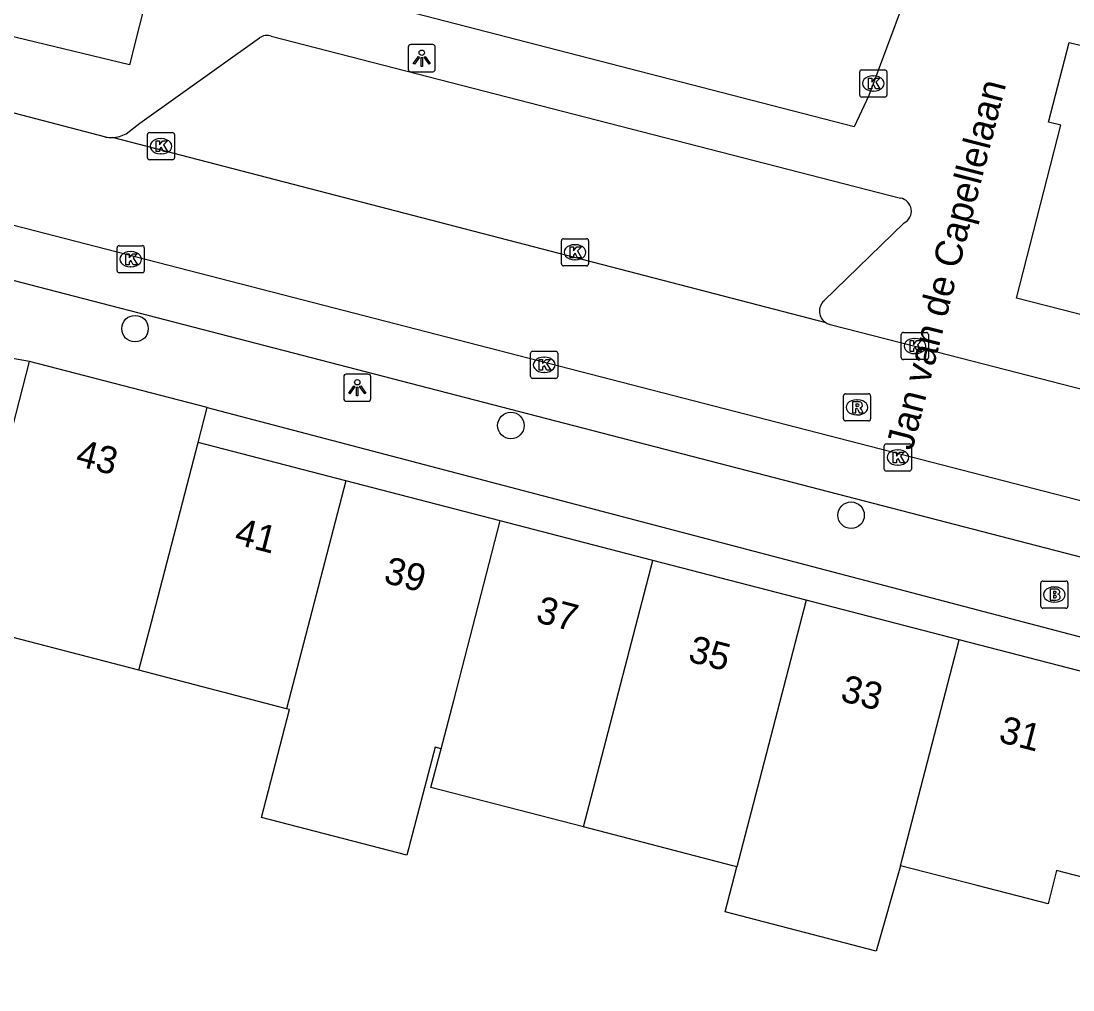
# Model space of a CAD drawing. Extents: x 163686 to 164493, y 382719 to 383870.
# Drawn here: x 164082.89 to 164121.66, y 383199.57 to 383235.29 of the extents above; entities that cross this region are included whole.
import ezdxf

# ---------------------------------------------------------------- set-up
doc = ezdxf.new("R2010")
doc.units = 0
for name, color, linetype in [('IMGEO_Boom', 7, 'Continuous'), ('IMGEO_Brandkraan', 7, 'Continuous'), ('IMGEO_Kolk', 7, 'Continuous'), ('IMGEO_Lichtpunt', 7, 'Continuous'), ('IMGEO_Openbare_ruimte_label', 7, 'Continuous'), ('IMGEO_Pand', 7, 'Continuous'), ('IMGEO_Pand_nummerreeks', 7, 'Continuous'), ('IMGEO_Rijbaan_lokaal_open', 7, 'Continuous'), ('IMGEO_Rioolput', 7, 'Continuous'), ('IMGEO_Voetpad_open', 7, 'Continuous')]:
    doc.layers.add(name, color=color, linetype=linetype)

msp = doc.modelspace()

# ---------------------------------------------------------------- linework, layer by layer
at = {"layer": 'IMGEO_Boom'}
for centre in [(164087.088, 383223.949), (164100.944, 383220.378), (164113.481, 383217.071)]:
    msp.add_circle(centre, 0.489, dxfattribs=at)
at = {"layer": 'IMGEO_Brandkraan'}
for p, q in [((164120.474, 383213.72), (164120.474, 383214.572)), ((164120.549, 383214.646), (164121.401, 383214.646)), ((164120.962, 383214.426), (164120.987, 383214.426)), ((164121.475, 383214.572), (164121.475, 383213.72)), ((164121.401, 383213.646), (164120.549, 383213.646)), ((164120.985, 383213.866), (164120.96, 383213.866))]:
    msp.add_line(p, q, dxfattribs=at)
for points in [[(164120.474, 383213.72), (164120.474, 383214.572)], [(164120.549, 383214.646), (164121.401, 383214.646)], [(164120.822, 383214.346), (164120.822, 383213.946), (164121.035, 383213.946)], [(164121.053, 383214.346), (164120.822, 383214.346)], [(164121.475, 383214.572), (164121.475, 383213.72)], [(164121.001, 383214.265), (164120.947, 383214.265), (164120.947, 383214.189)], [(164120.947, 383214.189), (164121, 383214.189)], [(164121.009, 383214.113), (164120.947, 383214.113), (164120.947, 383214.032)], [(164120.947, 383214.032), (164121.009, 383214.032)], [(164121.401, 383213.646), (164120.549, 383213.646)]]:
    msp.add_lwpolyline(points, dxfattribs=at)
for centre, radius, start, end in [((164120.551, 383214.57), 0.0765, 91.552, 178.448), ((164120.551, 383214.57), 0.0765, 91.552, 178.448), ((164121.057, 383214.201), 0.145, 59.4692, 91.5367), ((164121.082, 383214.248), 0.0922, 285.5137, 58.1501), ((164121.399, 383214.57), 0.0765, 1.552, 88.448), ((164121.399, 383214.57), 0.0765, 1.552, 88.448), ((164121.002, 383214.227), 0.0379, 267.8285, 90.9355), ((164121.01, 383214.072), 0.0404, 269.8759, 90.5077), ((164121.041, 383214.197), 0.251, 268.6676, 293.5347), ((164121.087, 383214.056), 0.105, 301.3115, 78.989), ((164120.551, 383213.722), 0.0765, 181.552, 268.448), ((164120.551, 383213.722), 0.0765, 181.552, 268.448), ((164121.399, 383213.722), 0.0765, 271.552, 358.448), ((164121.399, 383213.722), 0.0765, 271.552, 358.448)]:
    msp.add_arc(centre, radius, start, end, dxfattribs=at)
for centre, major_axis, ratio, start_param, end_param in [((164120.961, 383214.146), (-0.387, 0.002), 0.722429, 4.712389, 7.853982), ((164120.986, 383214.146), (-0.39, 0.002), 0.717154, 1.570796, 4.712389)]:
    msp.add_ellipse(centre, major_axis=major_axis, ratio=ratio, start_param=start_param, end_param=end_param, dxfattribs=at)
at = {"layer": 'IMGEO_Kolk'}
for p, q in [((164113.799, 383232.562), (164113.799, 383233.414)), ((164113.874, 383233.488), (164114.726, 383233.488)), ((164114.8, 383233.414), (164114.8, 383232.562)), ((164114.287, 383233.268), (164114.312, 383233.268)), ((164114.31, 383232.708), (164114.285, 383232.708)), ((164114.726, 383232.488), (164113.874, 383232.488)), ((164087.545, 383230.248), (164087.545, 383231.1)), ((164087.62, 383231.174), (164088.472, 383231.174)), ((164088.033, 383230.954), (164088.058, 383230.954)), ((164088.546, 383231.1), (164088.546, 383230.248)), ((164088.056, 383230.394), (164088.031, 383230.394)), ((164088.472, 383230.174), (164087.62, 383230.174)), ((164102.805, 383226.339), (164102.805, 383227.191)), ((164102.88, 383227.265), (164103.732, 383227.265)), ((164103.806, 383227.191), (164103.806, 383226.339)), ((164086.429, 383226.082), (164086.429, 383226.934)), ((164086.504, 383227.008), (164087.356, 383227.008)), ((164086.917, 383226.788), (164086.942, 383226.788)), ((164087.43, 383226.934), (164087.43, 383226.082)), ((164103.293, 383227.045), (164103.318, 383227.045)), ((164103.316, 383226.485), (164103.291, 383226.485)), ((164087.356, 383226.008), (164086.504, 383226.008)), ((164086.94, 383226.228), (164086.915, 383226.228)), ((164103.732, 383226.265), (164102.88, 383226.265)), ((164115.333, 383222.882), (164115.333, 383223.734)), ((164115.408, 383223.808), (164116.26, 383223.808)), ((164115.821, 383223.588), (164115.846, 383223.588)), ((164116.334, 383223.734), (164116.334, 383222.882)), ((164101.669, 383222.189), (164101.669, 383223.041)), ((164101.744, 383223.115), (164102.596, 383223.115)), ((164102.157, 383222.895), (164102.182, 383222.895)), ((164102.67, 383223.041), (164102.67, 383222.189)), ((164115.844, 383223.028), (164115.819, 383223.028)), ((164116.26, 383222.808), (164115.408, 383222.808)), ((164102.596, 383222.115), (164101.744, 383222.115)), ((164102.18, 383222.335), (164102.155, 383222.335)), ((164114.706, 383218.775), (164114.706, 383219.627)), ((164114.781, 383219.701), (164115.633, 383219.701)), ((164115.194, 383219.481), (164115.219, 383219.481)), ((164115.707, 383219.627), (164115.707, 383218.775)), ((164115.633, 383218.701), (164114.781, 383218.701)), ((164115.217, 383218.921), (164115.192, 383218.921))]:
    msp.add_line(p, q, dxfattribs=at)
for points in [[(164113.799, 383232.562), (164113.799, 383233.414)], [(164113.874, 383233.488), (164114.726, 383233.488)], [(164114.8, 383233.414), (164114.8, 383232.562)], [(164114.12, 383233.188), (164114.243, 383233.188), (164114.243, 383233.037), (164114.373, 383233.188), (164114.537, 383233.188), (164114.391, 383233.037), (164114.544, 383232.788), (164114.392, 383232.788), (164114.307, 383232.952), (164114.243, 383232.885), (164114.243, 383232.788), (164114.12, 383232.788), (164114.12, 383233.188)], [(164114.726, 383232.488), (164113.874, 383232.488)], [(164087.545, 383230.248), (164087.545, 383231.1)], [(164087.62, 383231.174), (164088.472, 383231.174)], [(164088.546, 383231.1), (164088.546, 383230.248)], [(164087.866, 383230.874), (164087.989, 383230.874), (164087.989, 383230.723), (164088.119, 383230.874), (164088.283, 383230.874), (164088.137, 383230.723), (164088.29, 383230.474), (164088.138, 383230.474), (164088.053, 383230.638), (164087.989, 383230.571), (164087.989, 383230.474), (164087.866, 383230.474), (164087.866, 383230.874)], [(164088.472, 383230.174), (164087.62, 383230.174)], [(164102.805, 383226.339), (164102.805, 383227.191)], [(164102.88, 383227.265), (164103.732, 383227.265)], [(164103.806, 383227.191), (164103.806, 383226.339)], [(164086.429, 383226.082), (164086.429, 383226.934)], [(164086.504, 383227.008), (164087.356, 383227.008)], [(164086.75, 383226.708), (164086.873, 383226.708), (164086.873, 383226.557), (164087.003, 383226.708), (164087.167, 383226.708), (164087.021, 383226.557), (164087.174, 383226.308), (164087.022, 383226.308), (164086.937, 383226.472), (164086.873, 383226.405), (164086.873, 383226.308), (164086.75, 383226.308), (164086.75, 383226.708)], [(164087.43, 383226.934), (164087.43, 383226.082)], [(164103.126, 383226.965), (164103.249, 383226.965), (164103.249, 383226.814), (164103.379, 383226.965), (164103.543, 383226.965), (164103.397, 383226.814), (164103.55, 383226.565), (164103.398, 383226.565), (164103.313, 383226.729), (164103.249, 383226.662), (164103.249, 383226.565), (164103.126, 383226.565), (164103.126, 383226.965)], [(164087.356, 383226.008), (164086.504, 383226.008)], [(164103.732, 383226.265), (164102.88, 383226.265)], [(164115.333, 383222.882), (164115.333, 383223.734)], [(164115.408, 383223.808), (164116.26, 383223.808)], [(164116.334, 383223.734), (164116.334, 383222.882)], [(164115.654, 383223.508), (164115.777, 383223.508), (164115.777, 383223.357), (164115.907, 383223.508), (164116.071, 383223.508), (164115.925, 383223.357), (164116.078, 383223.108), (164115.926, 383223.108), (164115.841, 383223.272), (164115.777, 383223.205), (164115.777, 383223.108), (164115.654, 383223.108), (164115.654, 383223.508)], [(164101.669, 383222.189), (164101.669, 383223.041)], [(164101.744, 383223.115), (164102.596, 383223.115)], [(164101.99, 383222.815), (164102.113, 383222.815), (164102.113, 383222.664), (164102.243, 383222.815), (164102.407, 383222.815), (164102.261, 383222.664), (164102.414, 383222.415), (164102.262, 383222.415), (164102.177, 383222.579), (164102.113, 383222.512), (164102.113, 383222.415), (164101.99, 383222.415), (164101.99, 383222.815)], [(164102.67, 383223.041), (164102.67, 383222.189)], [(164116.26, 383222.808), (164115.408, 383222.808)], [(164102.596, 383222.115), (164101.744, 383222.115)], [(164114.706, 383218.775), (164114.706, 383219.627)], [(164114.781, 383219.701), (164115.633, 383219.701)], [(164115.027, 383219.401), (164115.15, 383219.401), (164115.15, 383219.25), (164115.28, 383219.401), (164115.444, 383219.401), (164115.298, 383219.25), (164115.451, 383219.001), (164115.299, 383219.001), (164115.214, 383219.165), (164115.15, 383219.098), (164115.15, 383219.001), (164115.027, 383219.001), (164115.027, 383219.401)], [(164115.707, 383219.627), (164115.707, 383218.775)], [(164115.633, 383218.701), (164114.781, 383218.701)]]:
    msp.add_lwpolyline(points, dxfattribs=at)
for centre, start, end in [((164113.876, 383233.412), 91.552, 178.448), ((164113.876, 383233.412), 91.552, 178.448), ((164114.724, 383233.412), 1.552, 88.448), ((164114.724, 383233.412), 1.552, 88.448), ((164113.876, 383232.564), 181.552, 268.448), ((164113.876, 383232.564), 181.552, 268.448), ((164114.724, 383232.564), 271.552, 358.448), ((164114.724, 383232.564), 271.552, 358.448), ((164087.622, 383231.098), 91.552, 178.448), ((164087.622, 383231.098), 91.552, 178.448), ((164088.47, 383231.098), 1.552, 88.448), ((164088.47, 383231.098), 1.552, 88.448), ((164087.622, 383230.25), 181.552, 268.448), ((164087.622, 383230.25), 181.552, 268.448), ((164088.47, 383230.25), 271.552, 358.448), ((164088.47, 383230.25), 271.552, 358.448), ((164102.882, 383227.189), 91.552, 178.448), ((164102.882, 383227.189), 91.552, 178.448), ((164103.73, 383227.189), 1.552, 88.448), ((164103.73, 383227.189), 1.552, 88.448), ((164086.506, 383226.932), 91.552, 178.448), ((164086.506, 383226.932), 91.552, 178.448), ((164087.354, 383226.932), 1.552, 88.448), ((164087.354, 383226.932), 1.552, 88.448), ((164102.882, 383226.341), 181.552, 268.448), ((164102.882, 383226.341), 181.552, 268.448), ((164103.73, 383226.341), 271.552, 358.448), ((164103.73, 383226.341), 271.552, 358.448), ((164086.506, 383226.084), 181.552, 268.448), ((164086.506, 383226.084), 181.552, 268.448), ((164087.354, 383226.084), 271.552, 358.448), ((164087.354, 383226.084), 271.552, 358.448), ((164115.41, 383223.732), 91.552, 178.448), ((164115.41, 383223.732), 91.552, 178.448), ((164116.258, 383223.732), 1.552, 88.448), ((164116.258, 383223.732), 1.552, 88.448), ((164101.746, 383223.039), 91.552, 178.448), ((164101.746, 383223.039), 91.552, 178.448), ((164102.594, 383223.039), 1.552, 88.448), ((164102.594, 383223.039), 1.552, 88.448), ((164115.41, 383222.884), 181.552, 268.448), ((164115.41, 383222.884), 181.552, 268.448), ((164116.258, 383222.884), 271.552, 358.448), ((164116.258, 383222.884), 271.552, 358.448), ((164101.746, 383222.191), 181.552, 268.448), ((164101.746, 383222.191), 181.552, 268.448), ((164102.594, 383222.191), 271.552, 358.448), ((164102.594, 383222.191), 271.552, 358.448), ((164114.783, 383219.625), 91.552, 178.448), ((164114.783, 383219.625), 91.552, 178.448), ((164115.631, 383219.625), 1.552, 88.448), ((164115.631, 383219.625), 1.552, 88.448), ((164114.783, 383218.777), 181.552, 268.448), ((164114.783, 383218.777), 181.552, 268.448), ((164115.631, 383218.777), 271.552, 358.448), ((164115.631, 383218.777), 271.552, 358.448)]:
    msp.add_arc(centre, 0.0765, start, end, dxfattribs=at)
for centre, major_axis, ratio, start_param, end_param in [((164114.286, 383232.988), (-0.387, 0.002), 0.722429, 4.712389, 7.853982), ((164114.311, 383232.988), (-0.39, 0.002), 0.717154, 1.570796, 4.712389), ((164088.032, 383230.674), (-0.387, 0.002), 0.722429, 4.712389, 7.853982), ((164088.057, 383230.674), (-0.39, 0.002), 0.717154, 1.570796, 4.712389), ((164086.916, 383226.508), (-0.387, 0.002), 0.722429, 4.712389, 7.853982), ((164086.941, 383226.508), (-0.39, 0.002), 0.717154, 1.570796, 4.712389), ((164103.292, 383226.765), (-0.387, 0.002), 0.722429, 4.712389, 7.853982), ((164103.317, 383226.765), (-0.39, 0.002), 0.717154, 1.570796, 4.712389), ((164115.82, 383223.308), (-0.387, 0.002), 0.722429, 4.712389, 7.853982), ((164115.845, 383223.308), (-0.39, 0.002), 0.717154, 1.570796, 4.712389), ((164102.156, 383222.615), (-0.387, 0.002), 0.722429, 4.712389, 7.853982), ((164102.181, 383222.615), (-0.39, 0.002), 0.717154, 1.570796, 4.712389), ((164115.193, 383219.201), (-0.387, 0.002), 0.722429, 4.712389, 7.853982), ((164115.218, 383219.201), (-0.39, 0.002), 0.717154, 1.570796, 4.712389)]:
    msp.add_ellipse(centre, major_axis=major_axis, ratio=ratio, start_param=start_param, end_param=end_param, dxfattribs=at)
at = {"layer": 'IMGEO_Lichtpunt'}
for p, q in [((164097.159, 383234.323), (164097.159, 383233.516)), ((164097.159, 383234.323), (164097.159, 383233.516)), ((164098.061, 383234.418), (164097.253, 383234.418)), ((164098.061, 383234.418), (164097.253, 383234.418)), ((164098.155, 383233.516), (164098.155, 383234.323)), ((164098.155, 383233.516), (164098.155, 383234.323)), ((164097.253, 383233.422), (164098.061, 383233.422)), ((164097.253, 383233.422), (164098.061, 383233.422)), ((164094.782, 383222.176), (164094.782, 383221.369)), ((164094.782, 383222.176), (164094.782, 383221.369)), ((164095.684, 383222.271), (164094.876, 383222.271)), ((164095.684, 383222.271), (164094.876, 383222.271)), ((164095.778, 383221.369), (164095.778, 383222.176)), ((164095.778, 383221.369), (164095.778, 383222.176)), ((164094.876, 383221.275), (164095.684, 383221.275)), ((164094.876, 383221.275), (164095.684, 383221.275))]:
    msp.add_line(p, q, dxfattribs=at)
for points in [[(164097.533, 383233.987), (164097.572, 383233.959), (164097.384, 383233.697), (164097.346, 383233.724), (164097.533, 383233.987)], [(164097.635, 383233.939), (164097.682, 383233.939), (164097.682, 383233.617), (164097.635, 383233.617), (164097.635, 383233.939)], [(164097.745, 383233.959), (164097.783, 383233.986), (164097.97, 383233.724), (164097.931, 383233.696), (164097.745, 383233.959)], [(164095.156, 383221.84), (164095.195, 383221.812), (164095.007, 383221.55), (164094.969, 383221.577), (164095.156, 383221.84)], [(164095.258, 383221.792), (164095.305, 383221.792), (164095.305, 383221.47), (164095.258, 383221.47), (164095.258, 383221.792)], [(164095.368, 383221.812), (164095.406, 383221.839), (164095.593, 383221.577), (164095.554, 383221.549), (164095.368, 383221.812)]]:
    msp.add_lwpolyline(points, dxfattribs=at)
for centre in [(164097.658, 383234.121), (164095.281, 383221.974)]:
    msp.add_circle(centre, 0.0994, dxfattribs=at)
for centre, start, end in [((164097.253, 383234.323), 90, 180), ((164097.253, 383234.323), 90, 180), ((164098.061, 383234.323), 0, 90), ((164098.061, 383234.323), 0, 90), ((164097.253, 383233.516), 180, 270), ((164097.253, 383233.516), 180, 270), ((164098.061, 383233.516), 270, 0), ((164098.061, 383233.516), 270, 360), ((164094.876, 383222.176), 90, 180), ((164094.876, 383222.176), 90, 180), ((164095.684, 383222.176), 0, 90), ((164095.684, 383222.176), 0, 90), ((164094.876, 383221.369), 180, 270), ((164094.876, 383221.369), 180, 270), ((164095.684, 383221.369), 270, 0), ((164095.684, 383221.369), 270, 360)]:
    msp.add_arc(centre, 0.0946, start, end, dxfattribs=at)
at = {"layer": 'IMGEO_Pand'}
for points in [[(164087.976, 383238.019), (164086.89, 383233.668), (164075.456, 383236.441), (164077.023, 383242.901), (164076.702, 383242.978), (164077.42, 383245.941), (164077.875, 383245.831), (164079.651, 383252.859)], [(164132.029, 383226.485), (164130.923, 383222.17), (164119.584, 383225.07), (164121.216, 383231.45), (164120.764, 383231.565), (164121.515, 383234.502), (164122.018, 383234.373), (164123.544, 383240.339)], [(164080.692, 383213.055), (164081.946, 383217.895), (164083.2, 383222.735)], [(164089.752, 383221.038), (164083.2, 383222.735)], [(164089.417, 383219.748), (164089.752, 383221.038)], [(164087.229, 383211.356), (164087.695, 383213.125), (164089.417, 383219.748)], [(164094.858, 383218.338), (164089.417, 383219.748)], [(164094.858, 383218.338), (164092.678, 383209.939)], [(164100.553, 383216.863), (164094.858, 383218.338)], [(164098.37, 383208.46), (164098.836, 383210.246), (164100.553, 383216.863)], [(164106.171, 383215.408), (164100.553, 383216.863)], [(164103.621, 383205.58), (164103.978, 383206.953), (164106.171, 383215.408)], [(164111.82, 383213.944), (164106.171, 383215.408)], [(164111.82, 383213.944), (164110.102, 383207.323), (164109.275, 383204.116)], [(164117.47, 383212.48), (164111.82, 383213.944)], [(164087.229, 383211.356), (164080.692, 383213.055)], [(164115.309, 383204.148), (164117.47, 383212.48)], [(164126.14, 383209.527), (164123.14, 383210.305), (164123.312, 383210.967), (164117.47, 383212.48)], [(164092.678, 383209.939), (164087.229, 383211.356)], [(164098.37, 383208.46), (164098.147, 383208.518), (164097.113, 383204.541), (164091.752, 383205.934), (164092.785, 383209.911), (164092.678, 383209.939)], [(164103.621, 383205.58), (164097.998, 383207.037), (164098.37, 383208.46)], [(164109.275, 383204.116), (164109.128, 383204.154), (164103.621, 383205.58)], [(164115.309, 383204.148), (164114.407, 383201.008), (164108.845, 383202.45), (164109.275, 383204.116)], [(164124.471, 383203.091), (164121.059, 383203.975), (164120.74, 383202.742), (164118.128, 383203.418), (164115.309, 383204.148)]]:
    msp.add_lwpolyline(points, dxfattribs=at)
at = {"layer": 'IMGEO_Rijbaan_lokaal_open'}
for points in [[(164065.911, 383236.287), (164067.077, 383235.975), (164085.996, 383231.014)], [(164065.47, 383232.191), (164137.37, 383213.628), (164191.674, 383199.573)], [(164112.559, 383224.161), (164086.255, 383230.996)], [(164067.443, 383229.643), (164078.076, 383226.898), (164083.857, 383225.406), (164123.682, 383215.09)], [(164112.708, 383224.101), (164115.834, 383223.308), (164130.108, 383219.634), (164130.16, 383219.621), (164130.19, 383219.614)]]:
    msp.add_lwpolyline(points, dxfattribs=at)
for centre, radius, start, end in [((164086.208, 383232.199), 1.204, 259.8355, 272.2134), ((164112.818, 383224.588), 0.499, 238.8127, 257.3195)]:
    msp.add_arc(centre, radius, start, end, dxfattribs=at)
at = {"layer": 'IMGEO_Rioolput'}
for p, q in [((164113.201, 383220.623), (164113.201, 383221.475)), ((164113.276, 383221.549), (164114.128, 383221.549)), ((164113.689, 383221.329), (164113.714, 383221.329)), ((164114.202, 383221.475), (164114.202, 383220.623)), ((164114.128, 383220.549), (164113.276, 383220.549)), ((164113.712, 383220.769), (164113.687, 383220.769))]:
    msp.add_line(p, q, dxfattribs=at)
for points in [[(164113.201, 383220.623), (164113.201, 383221.475)], [(164113.276, 383221.549), (164114.128, 383221.549)], [(164114.202, 383221.475), (164114.202, 383220.623)], [(164113.79, 383221.247), (164113.538, 383221.249), (164113.538, 383220.849)], [(164113.538, 383220.849), (164113.662, 383220.849), (164113.662, 383221.011), (164113.673, 383221.011)], [(164113.716, 383221.168), (164113.662, 383221.168), (164113.662, 383221.087)], [(164113.662, 383221.087), (164113.714, 383221.087)], [(164113.72, 383220.982), (164113.791, 383220.849), (164113.931, 383220.849), (164113.866, 383220.975)], [(164114.128, 383220.549), (164113.276, 383220.549)]]:
    msp.add_lwpolyline(points, dxfattribs=at)
for centre, radius, start, end in [((164113.278, 383221.473), 0.0765, 91.552, 178.448), ((164113.278, 383221.473), 0.0765, 91.552, 178.448), ((164114.126, 383221.473), 0.0765, 1.552, 88.448), ((164114.126, 383221.473), 0.0765, 1.552, 88.448), ((164113.672, 383220.958), 0.0533, 26.0293, 88.6989), ((164113.698, 383221.276), 0.19, 274.7715, 282.9687), ((164113.722, 383221.072), 0.0964, 77.0061, 93.1865), ((164113.736, 383221.129), 0.0378, 276.6634, 79.6772), ((164113.789, 383221.137), 0.109, 350.3612, 89.416), ((164113.787, 383221.137), 0.112, 277.5842, 350.9817), ((164113.771, 383220.922), 0.108, 29.5134, 73.7905), ((164113.278, 383220.625), 0.0765, 181.552, 268.448), ((164113.278, 383220.625), 0.0765, 181.552, 268.448), ((164114.126, 383220.625), 0.0765, 271.552, 358.448), ((164114.126, 383220.625), 0.0765, 271.552, 358.448)]:
    msp.add_arc(centre, radius, start, end, dxfattribs=at)
for centre, major_axis, ratio, start_param, end_param in [((164113.688, 383221.049), (-0.387, 0.002), 0.722429, 4.712389, 7.853982), ((164113.713, 383221.049), (-0.39, 0.002), 0.717154, 1.570796, 4.712389)]:
    msp.add_ellipse(centre, major_axis=major_axis, ratio=ratio, start_param=start_param, end_param=end_param, dxfattribs=at)
at = {"layer": 'IMGEO_Voetpad_open'}
for points in [[(164123.622, 383257.976), (164123.272, 383257.038), (164120.646, 383250), (164114.133, 383232.549), (164113.599, 383231.393), (164092.518, 383236.844), (164090.482, 383237.371), (164087.976, 383238.019)], [(164086.763, 383231.13), (164087.272, 383231.521), (164091.675, 383234.667)], [(164092.105, 383234.732), (164115.297, 383228.761)], [(164115.435, 383227.847), (164112.483, 383224.976)], [(164083.2, 383222.735), (164081.305, 383223.069)], [(164089.752, 383221.038), (164123.472, 383212.179), (164126.574, 383211.363), (164126.62, 383211.351)]]:
    msp.add_lwpolyline(points, dxfattribs=at)
for centre, radius, start, end in [((164091.95, 383234.3), 0.459, 70.3111, 126.8807), ((164086.205, 383232.217), 1.222, 272.3639, 297.1899), ((164115.217, 383228.281), 0.486, 296.6834, 80.4885), ((164112.82, 383224.596), 0.507, 131.5667, 239.0883)]:
    msp.add_arc(centre, radius, start, end, dxfattribs=at)

# ---------------------------------------------------------------- texts
at = {"layer": 'IMGEO_Openbare_ruimte_label'}
msp.add_text('Jan van de Capellelaan', height=1, rotation=75.6442, dxfattribs=at).set_placement((164115.738, 383219.427))
at = {"layer": 'IMGEO_Pand_nummerreeks'}
for s, rotation, p in [('43', 345.4792, (164084.854, 383218.918)), ('41', 345.476, (164090.709, 383216.025)), ('39', 345.4755, (164096.211, 383214.599)), ('37', 345.4755, (164101.821, 383213.146)), ('35', 345.4755, (164107.432, 383211.692)), ('33', 345.4755, (164113.043, 383210.239)), ('31', 345.4755, (164118.878, 383208.727))]:
    msp.add_text(s, height=1, rotation=rotation, dxfattribs=at).set_placement(p)

doc.saveas('drawing.dxf')
